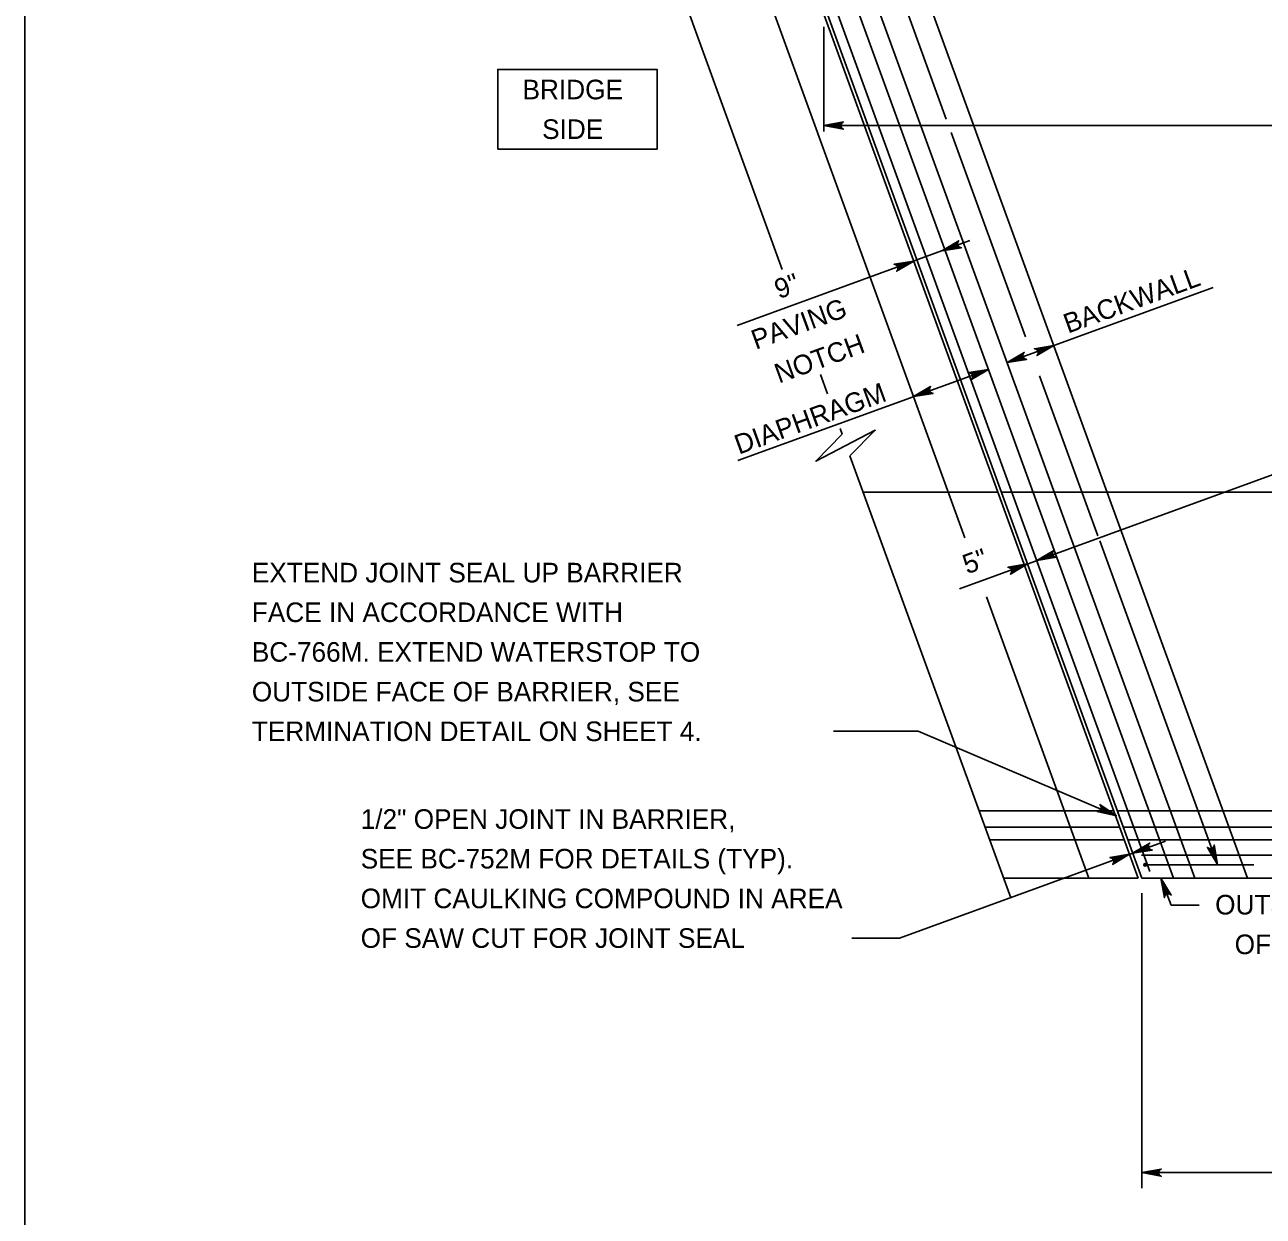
# Model space of a CAD drawing. Extents: x 636530 to 644067, y 294168 to 299122.
# Drawn here: x 639887.8 to 640077.4, y 296166.3 to 296348.7 of the extents above; entities that cross this region are included whole.
import ezdxf

# ---------------------------------------------------------------- set-up
doc = ezdxf.new("R2010")
doc.units = 0
doc.layers.add('1', color=7, linetype='Continuous')

msp = doc.modelspace()

# ---------------------------------------------------------------- linework, layer by layer
at = {"layer": '1'}
for p, q in [((639887.78, 296529.48), (639887.78, 295965.48)), ((640031.74, 296270.17), (639954.46, 296482.48)), ((640040.54, 296266.78), (639962.03, 296482.48)), ((640058.81, 296218.07), (639962.57, 296482.48)), ((640063.68, 296218.07), (639967.44, 296482.48)), ((640066.92, 296218.07), (639970.68, 296482.48)), ((640060.06, 296219.08), (639964.56, 296481.47)), ((640028.87, 296334.26), (639975.65, 296480.49)), ((640003.78, 296311.21), (639965.69, 296415.86)), ((640075.03, 296218.07), (640012.48, 296389.93)), ((640010.15, 296332.33), (640010.15, 296348.38)), ((640010.15, 296333.25), (640193.03, 296333.25)), ((640041, 296300.94), (640029.62, 296332.21)), ((640210.24, 296327.64), (640030.89, 296262.36)), ((639996.85, 296302.67), (640032.51, 296315.65)), ((640038.2, 296296.98), (640069.73, 296308.46)), ((639996.99, 296281.98), (640035.34, 296295.94)), ((640010.7, 296292.18), (640009.62, 296295.15)), ((640052.1, 296270.46), (640043.18, 296294.96)), ((640012.94, 296286.03), (640012.62, 296286.91)), ((640038.78, 296215.03), (640014.14, 296282.72)), ((640016.18, 296277.12), (640036.78, 296277.12)), ((640037.32, 296277.12), (640217.98, 296277.12)), ((640070.41, 296220.15), (640052.37, 296269.71)), ((640058.27, 296218.07), (640040.54, 296266.78)), ((640050.7, 296218.07), (640035.04, 296261.11)), ((640024.56, 296240.55), (640011.64, 296240.55)), ((640054.94, 296227.62), (640024.56, 296240.55)), ((640033.93, 296228.35), (640054.53, 296228.35)), ((640055.07, 296228.35), (640090.01, 296228.35)), ((640034.84, 296225.88), (640055.43, 296225.88)), ((640055.97, 296225.88), (640090.01, 296225.88)), ((640062.43, 296223.7), (640021.73, 296208.89)), ((640035.54, 296223.93), (640056.14, 296223.93)), ((640056.68, 296223.93), (640138.29, 296223.93)), ((640058.75, 296221.58), (640168.34, 296221.58)), ((640059.15, 296220.1), (640075.95, 296220.1)), ((640037.68, 296218.07), (640058.27, 296218.07)), ((640058.81, 296218.07), (640170.53, 296218.07)), ((640063.31, 296213.95), (640061.75, 296218.07)), ((640058.81, 296170.62), (640058.81, 296215.78)), ((640063.31, 296213.95), (640067.62, 296213.95)), ((640014.42, 296208.89), (640021.73, 296208.89)), ((640058.81, 296172.98), (640170.53, 296172.98))]:
    msp.add_line(p, q, dxfattribs=at)
msp.add_lwpolyline([(639960.2, 296329.67), (639984.59, 296329.67), (639984.59, 296341.86), (639960.2, 296341.86)], close=True, dxfattribs=at)
for points in [[(640010.15, 296333.25), (640013.13, 296333.81), (640013.02, 296333.73), (640012.9, 296333.65), (640012.85, 296333.55), (640012.79, 296333.45), (640012.77, 296333.35), (640012.75, 296333.25), (640012.77, 296333.15), (640012.79, 296333.05), (640012.85, 296332.95), (640012.9, 296332.85), (640013.02, 296332.77), (640013.13, 296332.69), (640010.15, 296333.25), (640013.02, 296332.77), (640012.9, 296332.85), (640010.15, 296333.25), (640012.85, 296332.95), (640012.79, 296333.05), (640010.15, 296333.25), (640012.77, 296333.15), (640012.75, 296333.25), (640010.15, 296333.25), (640012.77, 296333.35), (640012.79, 296333.45), (640010.15, 296333.25), (640012.85, 296333.55), (640012.9, 296333.65), (640010.15, 296333.25), (640013.02, 296333.73)], [(640028.19, 296314.08), (640030.8, 296315.62), (640030.72, 296315.51), (640030.64, 296315.39), (640030.62, 296315.28), (640030.6, 296315.16), (640030.62, 296315.06), (640030.64, 296314.96), (640030.69, 296314.88), (640030.74, 296314.79), (640030.83, 296314.72), (640030.92, 296314.64), (640031.05, 296314.61), (640031.19, 296314.57), (640028.19, 296314.08), (640031.05, 296314.61), (640030.92, 296314.64), (640028.19, 296314.08), (640030.83, 296314.72), (640030.74, 296314.79), (640028.19, 296314.08), (640030.69, 296314.88), (640030.64, 296314.96), (640028.19, 296314.08), (640030.62, 296315.06), (640030.6, 296315.16), (640028.19, 296314.08), (640030.62, 296315.28), (640030.64, 296315.39), (640028.19, 296314.08), (640030.72, 296315.51)], [(640023.9, 296312.51), (640021.28, 296310.97), (640021.37, 296311.08), (640021.45, 296311.19), (640021.47, 296311.31), (640021.49, 296311.42), (640021.47, 296311.52), (640021.45, 296311.62), (640021.4, 296311.71), (640021.35, 296311.8), (640021.26, 296311.87), (640021.17, 296311.95), (640021.04, 296311.98), (640020.9, 296312.02), (640023.9, 296312.51), (640021.04, 296311.98), (640021.17, 296311.95), (640023.9, 296312.51), (640021.26, 296311.87), (640021.35, 296311.8), (640023.9, 296312.51), (640021.4, 296311.71), (640021.45, 296311.62), (640023.9, 296312.51), (640021.47, 296311.52), (640021.49, 296311.42), (640023.9, 296312.51), (640021.47, 296311.31), (640021.45, 296311.19), (640023.9, 296312.51), (640021.37, 296311.08)], [(640038.2, 296296.98), (640040.81, 296298.53), (640040.73, 296298.41), (640040.65, 296298.3), (640040.63, 296298.18), (640040.61, 296298.07), (640040.62, 296297.97), (640040.64, 296297.87), (640040.69, 296297.78), (640040.74, 296297.69), (640040.83, 296297.62), (640040.92, 296297.55), (640041.06, 296297.51), (640041.19, 296297.47), (640038.2, 296296.98), (640041.06, 296297.51), (640040.92, 296297.55), (640038.2, 296296.98), (640040.83, 296297.62), (640040.74, 296297.69), (640038.2, 296296.98), (640040.69, 296297.78), (640040.64, 296297.87), (640038.2, 296296.98), (640040.62, 296297.97), (640040.61, 296298.07), (640038.2, 296296.98), (640040.63, 296298.18), (640040.65, 296298.3), (640038.2, 296296.98), (640040.73, 296298.41)], [(640045.36, 296299.59), (640042.75, 296298.04), (640042.83, 296298.15), (640042.91, 296298.27), (640042.93, 296298.38), (640042.95, 296298.5), (640042.93, 296298.6), (640042.92, 296298.7), (640042.87, 296298.78), (640042.82, 296298.87), (640042.73, 296298.95), (640042.64, 296299.02), (640042.5, 296299.06), (640042.37, 296299.09), (640045.36, 296299.59), (640042.5, 296299.06), (640042.64, 296299.02), (640045.36, 296299.59), (640042.73, 296298.95), (640042.82, 296298.87), (640045.36, 296299.59), (640042.87, 296298.78), (640042.92, 296298.7), (640045.36, 296299.59), (640042.93, 296298.6), (640042.95, 296298.5), (640045.36, 296299.59), (640042.93, 296298.38), (640042.91, 296298.27), (640045.36, 296299.59), (640042.83, 296298.15)], [(640035.34, 296295.94), (640032.72, 296294.39), (640032.8, 296294.51), (640032.89, 296294.62), (640032.91, 296294.73), (640032.93, 296294.85), (640032.91, 296294.95), (640032.89, 296295.05), (640032.84, 296295.14), (640032.79, 296295.22), (640032.7, 296295.3), (640032.61, 296295.37), (640032.48, 296295.41), (640032.34, 296295.44), (640035.34, 296295.94), (640032.48, 296295.41), (640032.61, 296295.37), (640035.34, 296295.94), (640032.7, 296295.3), (640032.79, 296295.22), (640035.34, 296295.94), (640032.84, 296295.14), (640032.89, 296295.05), (640035.34, 296295.94), (640032.91, 296294.95), (640032.93, 296294.85), (640035.34, 296295.94), (640032.91, 296294.73), (640032.89, 296294.62), (640035.34, 296295.94), (640032.8, 296294.51)], [(640023.88, 296291.77), (640026.49, 296293.31), (640026.41, 296293.2), (640026.33, 296293.08), (640026.31, 296292.97), (640026.29, 296292.86), (640026.3, 296292.76), (640026.32, 296292.66), (640026.37, 296292.57), (640026.42, 296292.48), (640026.51, 296292.41), (640026.6, 296292.33), (640026.74, 296292.3), (640026.87, 296292.26), (640023.88, 296291.77), (640026.74, 296292.3), (640026.6, 296292.33), (640023.88, 296291.77), (640026.51, 296292.41), (640026.42, 296292.48), (640023.88, 296291.77), (640026.37, 296292.57), (640026.32, 296292.66), (640023.88, 296291.77), (640026.3, 296292.76), (640026.29, 296292.86), (640023.88, 296291.77), (640026.31, 296292.97), (640026.33, 296293.08), (640023.88, 296291.77), (640026.41, 296293.2)], [(640012.94, 296286.03), (640008.93, 296281.88), (640018, 296286.63), (640014.14, 296282.72)], [(640042.74, 296266.67), (640045.35, 296268.22), (640045.27, 296268.11), (640045.19, 296267.99), (640045.17, 296267.88), (640045.15, 296267.76), (640045.17, 296267.66), (640045.19, 296267.56), (640045.24, 296267.48), (640045.29, 296267.39), (640045.38, 296267.31), (640045.47, 296267.24), (640045.6, 296267.2), (640045.74, 296267.17), (640042.74, 296266.67), (640045.6, 296267.2), (640045.47, 296267.24), (640042.74, 296266.67), (640045.38, 296267.31), (640045.29, 296267.39), (640042.74, 296266.67), (640045.24, 296267.48), (640045.19, 296267.56), (640042.74, 296266.67), (640045.17, 296267.66), (640045.15, 296267.76), (640042.74, 296266.67), (640045.17, 296267.88), (640045.19, 296267.99), (640042.74, 296266.67), (640045.27, 296268.11)], [(640041.31, 296266.15), (640038.7, 296264.61), (640038.78, 296264.72), (640038.86, 296264.84), (640038.88, 296264.95), (640038.9, 296265.06), (640038.88, 296265.16), (640038.87, 296265.26), (640038.82, 296265.35), (640038.77, 296265.44), (640038.68, 296265.51), (640038.59, 296265.59), (640038.45, 296265.62), (640038.32, 296265.66), (640041.31, 296266.15), (640038.45, 296265.62), (640038.59, 296265.59), (640041.31, 296266.15), (640038.68, 296265.51), (640038.77, 296265.44), (640041.31, 296266.15), (640038.82, 296265.35), (640038.87, 296265.26), (640041.31, 296266.15), (640038.88, 296265.16), (640038.9, 296265.06), (640041.31, 296266.15), (640038.88, 296264.95), (640038.86, 296264.84), (640041.31, 296266.15), (640038.78, 296264.72)], [(640054.94, 296227.62), (640052.41, 296229.31), (640052.49, 296229.19), (640052.56, 296229.07), (640052.58, 296228.96), (640052.59, 296228.84), (640052.57, 296228.74), (640052.55, 296228.64), (640052.49, 296228.56), (640052.44, 296228.47), (640052.34, 296228.4), (640052.25, 296228.33), (640052.11, 296228.31), (640051.97, 296228.28), (640054.94, 296227.62), (640052.11, 296228.31), (640052.25, 296228.33), (640054.94, 296227.62), (640052.34, 296228.4), (640052.44, 296228.47), (640054.94, 296227.62), (640052.49, 296228.56), (640052.55, 296228.64), (640054.94, 296227.62), (640052.57, 296228.74), (640052.59, 296228.84), (640054.94, 296227.62), (640052.58, 296228.96), (640052.56, 296229.07), (640054.94, 296227.62), (640052.49, 296229.19)], [(640057.42, 296221.88), (640060.04, 296223.43), (640059.95, 296223.31), (640059.87, 296223.2), (640059.85, 296223.08), (640059.83, 296222.97), (640059.85, 296222.87), (640059.87, 296222.77), (640059.92, 296222.68), (640059.97, 296222.59), (640060.06, 296222.52), (640060.15, 296222.45), (640060.28, 296222.41), (640060.42, 296222.37), (640057.42, 296221.88), (640060.28, 296222.41), (640060.15, 296222.45), (640057.42, 296221.88), (640060.06, 296222.52), (640059.97, 296222.59), (640057.42, 296221.88), (640059.92, 296222.68), (640059.87, 296222.77), (640057.42, 296221.88), (640059.85, 296222.87), (640059.83, 296222.97), (640057.42, 296221.88), (640059.85, 296223.08), (640059.87, 296223.2), (640057.42, 296221.88), (640059.95, 296223.31)], [(640070.41, 296220.15), (640068.86, 296222.77), (640068.97, 296222.68), (640069.09, 296222.6), (640069.2, 296222.58), (640069.32, 296222.56), (640069.42, 296222.58), (640069.52, 296222.6), (640069.61, 296222.65), (640069.69, 296222.7), (640069.77, 296222.79), (640069.84, 296222.88), (640069.88, 296223.01), (640069.91, 296223.15), (640070.41, 296220.15), (640069.88, 296223.01), (640069.84, 296222.88), (640070.41, 296220.15), (640069.77, 296222.79), (640069.69, 296222.7), (640070.41, 296220.15), (640069.61, 296222.65), (640069.52, 296222.6), (640070.41, 296220.15), (640069.42, 296222.58), (640069.32, 296222.56), (640070.41, 296220.15), (640069.2, 296222.58), (640069.09, 296222.6), (640070.41, 296220.15), (640068.97, 296222.68)], [(640056.95, 296221.71), (640054.34, 296220.16), (640054.42, 296220.27), (640054.5, 296220.39), (640054.52, 296220.5), (640054.54, 296220.62), (640054.52, 296220.72), (640054.5, 296220.82), (640054.45, 296220.9), (640054.4, 296220.99), (640054.31, 296221.07), (640054.22, 296221.14), (640054.09, 296221.18), (640053.95, 296221.21), (640056.95, 296221.71), (640054.09, 296221.18), (640054.22, 296221.14), (640056.95, 296221.71), (640054.31, 296221.07), (640054.4, 296220.99), (640056.95, 296221.71), (640054.45, 296220.9), (640054.5, 296220.82), (640056.95, 296221.71), (640054.52, 296220.72), (640054.54, 296220.62), (640056.95, 296221.71), (640054.52, 296220.5), (640054.5, 296220.39), (640056.95, 296221.71), (640054.42, 296220.27)], [(640061.75, 296218.07), (640063.33, 296215.47), (640063.21, 296215.55), (640063.1, 296215.63), (640062.98, 296215.65), (640062.87, 296215.67), (640062.77, 296215.65), (640062.67, 296215.64), (640062.58, 296215.58), (640062.5, 296215.53), (640062.42, 296215.44), (640062.35, 296215.35), (640062.32, 296215.22), (640062.28, 296215.08), (640061.75, 296218.07), (640062.32, 296215.22), (640062.35, 296215.35), (640061.75, 296218.07), (640062.42, 296215.44), (640062.5, 296215.53), (640061.75, 296218.07), (640062.58, 296215.58), (640062.67, 296215.64), (640061.75, 296218.07), (640062.77, 296215.65), (640062.87, 296215.67), (640061.75, 296218.07), (640062.98, 296215.65), (640063.1, 296215.63), (640061.75, 296218.07), (640063.21, 296215.55)], [(640058.81, 296172.98), (640061.79, 296173.54), (640061.68, 296173.46), (640061.56, 296173.38), (640061.5, 296173.28), (640061.45, 296173.18), (640061.43, 296173.08), (640061.41, 296172.98), (640061.43, 296172.88), (640061.45, 296172.78), (640061.5, 296172.68), (640061.56, 296172.58), (640061.68, 296172.5), (640061.79, 296172.42), (640058.81, 296172.98), (640061.68, 296172.5), (640061.56, 296172.58), (640058.81, 296172.98), (640061.5, 296172.68), (640061.45, 296172.78), (640058.81, 296172.98), (640061.43, 296172.88), (640061.41, 296172.98), (640058.81, 296172.98), (640061.43, 296173.08), (640061.45, 296173.18), (640058.81, 296172.98), (640061.5, 296173.28), (640061.56, 296173.38), (640058.81, 296172.98), (640061.68, 296173.46)]]:
    msp.add_lwpolyline(points, dxfattribs=at)
for radius in [0.19, 0.143, 0.0952, 0.0476]:
    msp.add_circle((640059.34, 296220.1), radius, dxfattribs=at)

# ---------------------------------------------------------------- texts
for s, p in [('BRIDGE', (639964, 296337.28)), ('SIDE', (639967, 296331.21)), ('EXTEND JOINT SEAL UP BARRIER', (639922.55, 296263.33)), ('FACE IN ACCORDANCE WITH', (639922.55, 296257.26)), ('BC-766M. EXTEND WATERSTOP TO', (639922.55, 296251.19)), ('OUTSIDE FACE OF BARRIER, SEE', (639922.55, 296245.11)), ('TERMINATION DETAIL ON SHEET 4.', (639922.55, 296239.04)), ('1/2" OPEN JOINT IN BARRIER,', (639939.22, 296225.61)), ('SEE BC-752M FOR DETAILS (TYP).', (639939.22, 296219.54)), ('OMIT CAULKING COMPOUND IN AREA', (639939.22, 296213.46)), ('OUTSIDE FACE', (640070.05, 296212.5)), ('OF SAW CUT FOR JOINT SEAL', (639939.22, 296207.39)), ('OF BARRIER', (640073.04, 296206.43))]:
    msp.add_text(s, height=3, dxfattribs=at).set_placement(p)
for s, p in [('9"', (640003.25, 296306.68)), ('BACKWALL', (640047.51, 296301.4)), ('PAVING', (639999.71, 296298.93)), ('NOTCH', (640003.26, 296293.76)), ('DIAPHRAGM', (639997.13, 296282.87)), ('5"', (640032.07, 296264.55))]:
    msp.add_text(s, height=3, rotation=20, dxfattribs=at).set_placement(p)

doc.saveas('drawing.dxf')
